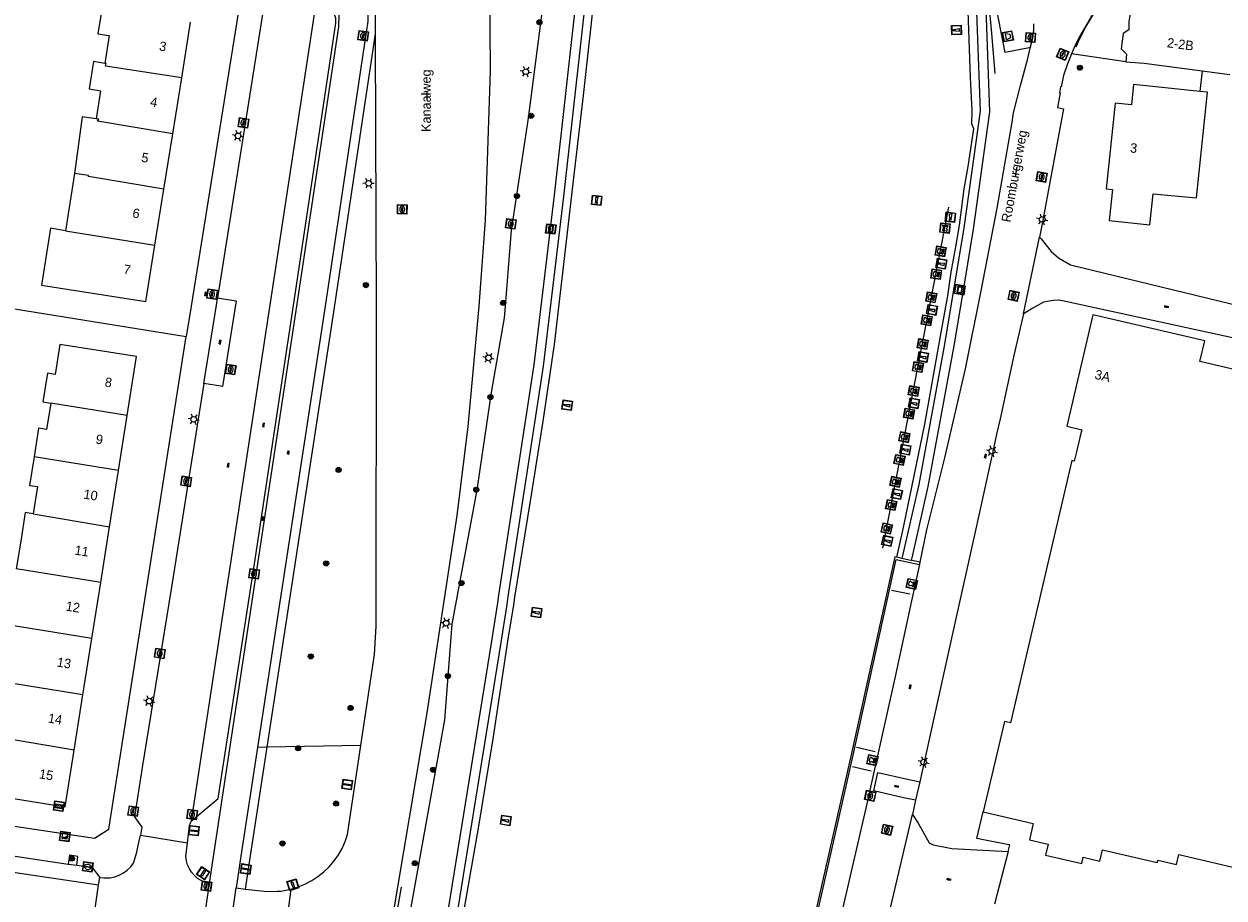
# Model space of a CAD drawing. Header units: metres. Extents: x 93870 to 95789, y 463036 to 464040.
# Tile 269 of 344: x 95146 to 95273, y 463187 to 463280. Entities that reach past the tile are written whole.
import ezdxf
from ezdxf.enums import TextEntityAlignment as Align

# ---------------------------------------------------------------- set-up
doc = ezdxf.new("R2010")
doc.units = ezdxf.units.M
doc.header["$LTSCALE"] = 25.4
for name, color, linetype in [('B_BEBOUWINGSGRENS_0', 1, 'Continuous'), ('B_TUSSENMUUR_0', 7, 'Continuous'), ('G_GRENS_ALGEMEEN_0', 7, 'Continuous'), ('Q_BIGGENRUG_LIJN_0', 7, 'Continuous'), ('Q_BOLDER_0', 7, 'Continuous'), ('Q_BOOM_0', 3, 'Continuous'), ('Q_BRANDKRAAN_0', 5, 'Continuous'), ('Q_CAI-KAST_0', 10, 'Continuous'), ('Q_CONTAINER_0', 7, 'Continuous'), ('Q_GELEIDEWERK_LIJN_0', 1, 'Continuous'), ('Q_INSPECTIE_OF_RIOOLPUT_0', 253, 'Continuous'), ('Q_KOLK_0', 254, 'Continuous'), ('Q_LICHTMAST_0', 2, 'Continuous'), ('Q_MEERPAAL_0', 7, 'Continuous'), ('Q_STRAATNAAMBORD_0', 7, 'Continuous'), ('Q_VERKEERSBORDPAAL_0', 40, 'Continuous'), ('Q_VERKLIKKER_TRANSPORTLEIDING_', 10, 'Continuous'), ('Q_WATERLEIDINGPUT_0', 5, 'Continuous'), ('S_GBKN_SYMBOOL_GV_GROOT_0', 7, 'Continuous'), ('S_GBKN_SYMBOOL_OV_GROOT_0', 7, 'Continuous'), ('T_CULTUURGRENS_0', 76, 'Continuous'), ('T_HAAG_0', 87, 'Continuous'), ('T_HEK_0', 57, 'Continuous'), ('T_HEK_LIJN_0', 6, 'Continuous'), ('T_MUUR_30CM_0', 10, 'Continuous'), ('V_WEGGRENS_0', 7, 'Continuous'), ('W_WATERGRENS_0', 5, 'Continuous'), ('Z_GBKN_HUISNUMMER_0', 252, 'Continuous'), ('Z_STRAATNAAM_0', 252, 'Continuous')]:
    doc.layers.add(name, color=color, linetype=linetype)
doc.layers.add('Q_PAAL_STEEN_0', color=7, linetype='Continuous', true_color=0xa97373)

# ---------------------------------------------------------------- blocks, each defined once
blk = doc.blocks.new('Q_CONTAINER')
for points in [[(-0.5, 0.5), (0.5, 0.5), (0.5, -0.5), (-0.5, -0.5)], [(-0.34, 0.2), (0.33, 0.2), (0.19, -0.25), (-0.2, -0.25)]]:
    blk.add_lwpolyline(points, close=True)
blk.add_lwpolyline([(-0.44, 0.46), (0.44, 0.46, -0.414214), (0.46, 0.44), (0.46, -0.44, -0.414214), (0.44, -0.46), (-0.44, -0.46, -0.414214), (-0.46, -0.44), (-0.46, 0.44), (-0.46, 0.44), (-0.46, 0.45), (-0.46, 0.45), (-0.46, 0.45), (-0.46, 0.45), (-0.46, 0.45), (-0.46, 0.45), (-0.46, 0.46), (-0.46, 0.46), (-0.46, 0.46), (-0.45, 0.46), (-0.45, 0.46), (-0.45, 0.46), (-0.45, 0.46), (-0.45, 0.46), (-0.45, 0.46), (-0.44, 0.46), (-0.44, 0.46)], format="xyb")
blk = doc.blocks.new('Q_STRAATNAAMBORD')
for points in [[(-0.5, 0.5), (0.5, 0.5), (0.5, -0.5), (-0.5, -0.5)], [(-0.37, 0.22), (0.36, 0.22), (0.36, -0.21), (-0.37, -0.21)]]:
    blk.add_lwpolyline(points, close=True)
for points in [[(-0.44, 0.46), (0.44, 0.46, -0.414214), (0.46, 0.44), (0.46, -0.44, -0.414214), (0.44, -0.46), (-0.44, -0.46, -0.414214), (-0.46, -0.44), (-0.46, 0.44), (-0.46, 0.44), (-0.46, 0.45), (-0.46, 0.45), (-0.46, 0.45), (-0.46, 0.45), (-0.46, 0.45), (-0.46, 0.45), (-0.46, 0.46), (-0.46, 0.46), (-0.46, 0.46), (-0.45, 0.46), (-0.45, 0.46), (-0.45, 0.46), (-0.45, 0.46), (-0.45, 0.46), (-0.45, 0.46), (-0.44, 0.46), (-0.44, 0.46)], [(-0.29, 0.16), (0.28, 0.16, -0.414214), (0.3, 0.14), (0.3, -0.13, -0.414214), (0.28, -0.16), (-0.29, -0.16, -0.414214), (-0.31, -0.13), (-0.31, 0.14), (-0.31, 0.14), (-0.31, 0.14), (-0.31, 0.14), (-0.31, 0.15), (-0.31, 0.15), (-0.31, 0.15), (-0.3, 0.15), (-0.3, 0.15), (-0.3, 0.15), (-0.3, 0.16), (-0.3, 0.16), (-0.3, 0.16), (-0.3, 0.16), (-0.29, 0.16), (-0.29, 0.16), (-0.29, 0.16), (-0.29, 0.16), (-0.29, 0.16)]]:
    blk.add_lwpolyline(points, format="xyb")
blk = doc.blocks.new('Q_VERKLIKKER_TRANSPORTLEIDING')
for points in [[(-0.5, 0.5), (0.5, 0.5), (0.5, -0.5), (-0.5, -0.5)], [(-0.37, 0.22), (0.36, 0.22), (0.36, -0.21), (-0.37, -0.21)]]:
    blk.add_lwpolyline(points, close=True)
for points in [[(-0.44, 0.46), (0.44, 0.46, -0.414214), (0.46, 0.44), (0.46, -0.44, -0.414214), (0.44, -0.46), (-0.44, -0.46, -0.414214), (-0.46, -0.44), (-0.46, 0.44), (-0.46, 0.44), (-0.46, 0.45), (-0.46, 0.45), (-0.46, 0.45), (-0.46, 0.45), (-0.46, 0.45), (-0.46, 0.45), (-0.46, 0.46), (-0.46, 0.46), (-0.46, 0.46), (-0.45, 0.46), (-0.45, 0.46), (-0.45, 0.46), (-0.45, 0.46), (-0.45, 0.46), (-0.45, 0.46), (-0.44, 0.46), (-0.44, 0.46)], [(-0.29, 0.16), (0.28, 0.16, -0.414214), (0.3, 0.14), (0.3, -0.13, -0.414214), (0.28, -0.16), (-0.29, -0.16, -0.414214), (-0.31, -0.13), (-0.31, 0.14), (-0.31, 0.14), (-0.31, 0.14), (-0.31, 0.14), (-0.31, 0.15), (-0.31, 0.15), (-0.31, 0.15), (-0.3, 0.15), (-0.3, 0.15), (-0.3, 0.15), (-0.3, 0.16), (-0.3, 0.16), (-0.3, 0.16), (-0.3, 0.16), (-0.29, 0.16), (-0.29, 0.16), (-0.29, 0.16), (-0.29, 0.16), (-0.29, 0.16)]]:
    blk.add_lwpolyline(points, format="xyb")
blk = doc.blocks.new('Q_CAI-KAST')
for points in [[(-0.5, 0.5), (0.5, 0.5), (0.5, -0.5), (-0.5, -0.5)], [(-0.26, 0.26), (0.25, 0.26), (0.25, 0.19), (-0.26, 0.19)], [(-0.26, 0.11), (0.25, 0.11), (0.25, -0.33), (-0.26, -0.33)]]:
    blk.add_lwpolyline(points, close=True)
blk.add_lwpolyline([(-0.44, 0.46), (0.44, 0.46, -0.414214), (0.46, 0.44), (0.46, -0.44, -0.414214), (0.44, -0.46), (-0.44, -0.46, -0.414214), (-0.46, -0.44), (-0.46, 0.44), (-0.46, 0.44), (-0.46, 0.45), (-0.46, 0.45), (-0.46, 0.45), (-0.46, 0.45), (-0.46, 0.45), (-0.46, 0.45), (-0.46, 0.46), (-0.46, 0.46), (-0.46, 0.46), (-0.45, 0.46), (-0.45, 0.46), (-0.45, 0.46), (-0.45, 0.46), (-0.45, 0.46), (-0.45, 0.46), (-0.44, 0.46), (-0.44, 0.46)], format="xyb")
blk.add_circle((-0.18, -0.03), 0.0354)
blk = doc.blocks.new('Q_LICHTMAST')
for points in [[(-0.26, 0.15), (-0.52, 0.3)], [(0, 0.3), (0, 0.6)], [(0.26, 0.15), (0.52, 0.3)], [(-0.26, -0.15), (-0.52, -0.3)], [(0, -0.3), (0, -0.6)], [(0.26, -0.15), (0.52, -0.3)]]:
    blk.add_lwpolyline(points)
blk.add_circle((0, 0), 0.3)
blk = doc.blocks.new('Q_VERKEERSBORDPAAL')
for points in [[(-0.5, 0.5), (0.5, 0.5), (0.5, -0.5), (-0.5, -0.5)], [(-0.08, 0.33), (0.07, 0.33), (0.07, -0.33), (-0.08, -0.33)]]:
    blk.add_lwpolyline(points, close=True)
blk.add_lwpolyline([(-0.44, 0.46), (0.44, 0.46, -0.414214), (0.46, 0.44), (0.46, -0.44, -0.414214), (0.44, -0.46), (-0.44, -0.46, -0.414214), (-0.46, -0.44), (-0.46, 0.44), (-0.46, 0.44), (-0.46, 0.45), (-0.46, 0.45), (-0.46, 0.45), (-0.46, 0.45), (-0.46, 0.45), (-0.46, 0.45), (-0.46, 0.46), (-0.46, 0.46), (-0.46, 0.46), (-0.45, 0.46), (-0.45, 0.46), (-0.45, 0.46), (-0.45, 0.46), (-0.45, 0.46), (-0.45, 0.46), (-0.44, 0.46), (-0.44, 0.46)], format="xyb")
blk = doc.blocks.new('Q_PAAL_STEEN')
for points in [[(-0.5, 0.5), (0.5, 0.5), (0.5, -0.5), (-0.5, -0.5)], [(-0.08, 0.33), (0.07, 0.33), (0.07, -0.33), (-0.08, -0.33)]]:
    blk.add_lwpolyline(points, close=True)
blk.add_lwpolyline([(-0.44, 0.46), (0.44, 0.46, -0.414214), (0.46, 0.44), (0.46, -0.44, -0.414214), (0.44, -0.46), (-0.44, -0.46, -0.414214), (-0.46, -0.44), (-0.46, 0.44), (-0.46, 0.44), (-0.46, 0.45), (-0.46, 0.45), (-0.46, 0.45), (-0.46, 0.45), (-0.46, 0.45), (-0.46, 0.45), (-0.46, 0.46), (-0.46, 0.46), (-0.46, 0.46), (-0.45, 0.46), (-0.45, 0.46), (-0.45, 0.46), (-0.45, 0.46), (-0.45, 0.46), (-0.45, 0.46), (-0.44, 0.46), (-0.44, 0.46)], format="xyb")
blk = doc.blocks.new('Q_KOLK')
blk.add_lwpolyline([(-0.5, 0.5), (0.5, 0.5), (0.5, -0.5), (-0.5, -0.5)], close=True)
for points in [[(-0.44, 0.46), (0.44, 0.46, -0.414214), (0.46, 0.44), (0.46, -0.44, -0.414214), (0.44, -0.46), (-0.44, -0.46, -0.414214), (-0.46, -0.44), (-0.46, 0.44, -0.414214), (-0.44, 0.46)], [(-0.34, 0.1, 0.380426), (-0.28, -0.18)], [(-0.01, 0.27, 0.240218), (-0.34, 0.1)], [(-0.19, 0.04, 0.853344), (-0.19, -0.03)], [(0.33, 0.11, 0.240191), (-0.01, 0.27)], [(0.18, -0.03, 0.849746), (0.18, 0.04)], [(0.27, -0.18, 0.380426), (0.33, 0.11)], [(-0.28, -0.18, 0.148452), (0.01, -0.26)], [(0.01, -0.26, 0.131742), (0.27, -0.18)]]:
    blk.add_lwpolyline(points, format="xyb")
for points in [[(-0.19, 0.04), (0.18, 0.04)], [(0.18, -0.03), (-0.19, -0.03)]]:
    blk.add_lwpolyline(points)
blk = doc.blocks.new('Q_INSPECTIE_OF_RIOOLPUT')
blk.add_lwpolyline([(-0.5, 0.5), (0.5, 0.5), (0.5, -0.5), (-0.5, -0.5)], close=True)
for points in [[(-0.44, 0.46), (0.44, 0.46, -0.414214), (0.46, 0.44), (0.46, -0.44, -0.414214), (0.44, -0.46), (-0.44, -0.46, -0.414214), (-0.46, -0.44), (-0.46, 0.44), (-0.46, 0.44), (-0.46, 0.45), (-0.46, 0.45), (-0.46, 0.45), (-0.46, 0.45), (-0.46, 0.45), (-0.46, 0.45), (-0.46, 0.46), (-0.46, 0.46), (-0.46, 0.46), (-0.45, 0.46), (-0.45, 0.46), (-0.45, 0.46), (-0.45, 0.46), (-0.45, 0.46), (-0.45, 0.46), (-0.44, 0.46), (-0.44, 0.46)], [(-0.34, 0.1, 0.380426), (-0.28, -0.18)], [(-0.01, 0.27, 0.240218), (-0.34, 0.1)], [(-0.19, 0.04, 0.853344), (-0.19, -0.03)], [(0.33, 0.11, 0.240191), (-0.01, 0.27)], [(0.18, -0.03, 0.849746), (0.18, 0.04)], [(0.27, -0.18, 0.380426), (0.33, 0.11)], [(-0.28, -0.18, 0.148452), (0.01, -0.26)], [(0.01, -0.26, 0.131742), (0.27, -0.18)]]:
    blk.add_lwpolyline(points, format="xyb")
for points in [[(-0.19, 0.04), (0.18, 0.04)], [(0.18, -0.03), (-0.19, -0.03)]]:
    blk.add_lwpolyline(points)
blk = doc.blocks.new('Q_BRANDKRAAN')
blk.add_lwpolyline([(-0.5, 0.5), (0.5, 0.5), (0.5, -0.5), (-0.5, -0.5)], close=True)
for points in [[(-0.44, 0.46), (0.44, 0.46, -0.414214), (0.46, 0.44), (0.46, -0.44, -0.414214), (0.44, -0.46), (-0.44, -0.46, -0.414214), (-0.46, -0.44), (-0.46, 0.44), (-0.46, 0.44), (-0.46, 0.45), (-0.46, 0.45), (-0.46, 0.45), (-0.46, 0.45), (-0.46, 0.45), (-0.46, 0.45), (-0.46, 0.46), (-0.46, 0.46), (-0.46, 0.46), (-0.45, 0.46), (-0.45, 0.46), (-0.45, 0.46), (-0.45, 0.46), (-0.45, 0.46), (-0.45, 0.46), (-0.44, 0.46), (-0.44, 0.46)], [(-0.34, 0.1, 0.380426), (-0.28, -0.18)], [(-0.01, 0.27, 0.240218), (-0.34, 0.1)], [(-0.19, 0.04, 0.853344), (-0.19, -0.03)], [(0.33, 0.11, 0.240191), (-0.01, 0.27)], [(0.18, -0.03, 0.849746), (0.18, 0.04)], [(0.27, -0.18, 0.380426), (0.33, 0.11)], [(-0.28, -0.18, 0.148452), (0.01, -0.26)], [(0.01, -0.26, 0.131742), (0.27, -0.18)]]:
    blk.add_lwpolyline(points, format="xyb")
for points in [[(-0.19, 0.04), (0.18, 0.04)], [(0.18, -0.03), (-0.19, -0.03)]]:
    blk.add_lwpolyline(points)
blk = doc.blocks.new('Q_WATERLEIDINGPUT')
blk.add_lwpolyline([(-0.5, 0.5), (0.5, 0.5), (0.5, -0.5), (-0.5, -0.5)], close=True)
for points in [[(-0.44, 0.46), (0.44, 0.46, -0.414214), (0.46, 0.44), (0.46, -0.44, -0.414214), (0.44, -0.46), (-0.44, -0.46, -0.414214), (-0.46, -0.44), (-0.46, 0.44), (-0.46, 0.44), (-0.46, 0.45), (-0.46, 0.45), (-0.46, 0.45), (-0.46, 0.45), (-0.46, 0.45), (-0.46, 0.45), (-0.46, 0.46), (-0.46, 0.46), (-0.46, 0.46), (-0.45, 0.46), (-0.45, 0.46), (-0.45, 0.46), (-0.45, 0.46), (-0.45, 0.46), (-0.45, 0.46), (-0.44, 0.46), (-0.44, 0.46)], [(-0.34, 0.1, 0.380426), (-0.28, -0.18)], [(-0.01, 0.27, 0.240218), (-0.34, 0.1)], [(-0.19, 0.04, 0.853344), (-0.19, -0.03)], [(0.33, 0.11, 0.240191), (-0.01, 0.27)], [(0.18, -0.03, 0.849746), (0.18, 0.04)], [(0.27, -0.18, 0.380426), (0.33, 0.11)], [(-0.28, -0.18, 0.148452), (0.01, -0.26)], [(0.01, -0.26, 0.131742), (0.27, -0.18)]]:
    blk.add_lwpolyline(points, format="xyb")
for points in [[(-0.19, 0.04), (0.18, 0.04)], [(0.18, -0.03), (-0.19, -0.03)]]:
    blk.add_lwpolyline(points)
blk = doc.blocks.new('Q_BOLDER')
for points in [[(-0.5, 0.5), (0.5, 0.5), (0.5, -0.5), (-0.5, -0.5)], [(-0.27, -0.2), (0.27, -0.2), (0.27, -0.3), (-0.27, -0.3)]]:
    blk.add_lwpolyline(points, close=True)
for points in [[(-0.44, 0.46), (0.44, 0.46, -0.414214), (0.46, 0.44), (0.46, -0.44, -0.414214), (0.44, -0.46), (-0.44, -0.46, -0.414214), (-0.46, -0.44), (-0.46, 0.44), (-0.46, 0.44), (-0.46, 0.45), (-0.46, 0.45), (-0.46, 0.45), (-0.46, 0.45), (-0.46, 0.45), (-0.46, 0.45), (-0.46, 0.46), (-0.46, 0.46), (-0.46, 0.46), (-0.45, 0.46), (-0.45, 0.46), (-0.45, 0.46), (-0.45, 0.46), (-0.45, 0.46), (-0.45, 0.46), (-0.44, 0.46), (-0.44, 0.46)], [(-0.23, 0.27, 0.439965), (-0.26, 0.19)], [(-0.15, 0.29, 0.109301), (-0.23, 0.27)], [(0.22, 0.27, 0.148019), (0.13, 0.29)], [(0.25, 0.19, 0.326045), (0.22, 0.27)], [(-0.27, -0.16, 0.309814), (-0.17, -0.02)], [(0.16, -0.02, 0.22667), (0.27, -0.16)]]:
    blk.add_lwpolyline(points, format="xyb")
for points in [[(-0.17, 0.03), (-0.26, 0.19)], [(-0.17, -0.02), (-0.17, 0.03)], [(-0.15, 0.29), (0.13, 0.29)], [(0.16, 0.03), (0.25, 0.19)], [(0.16, -0.02), (0.16, 0.03)], [(-0.27, -0.16), (0.27, -0.16)]]:
    blk.add_lwpolyline(points)
blk = doc.blocks.new('Q_BOOM')
for radius in [0.27, 0.18, 0.09]:
    blk.add_circle((0, 0), radius)
blk = doc.blocks.new('Q_MEERPAAL')
for points in [[(-0.5, 0.5), (0.5, 0.5), (0.5, -0.5), (-0.5, -0.5)], [(-0.08, 0.32), (0.07, 0.32), (0.07, 0.17), (-0.08, 0.17)]]:
    blk.add_lwpolyline(points, close=True)
blk.add_lwpolyline([(-0.44, 0.46), (0.44, 0.46, -0.414214), (0.46, 0.44), (0.46, -0.44, -0.414214), (0.44, -0.46), (-0.44, -0.46, -0.414214), (-0.46, -0.44), (-0.46, 0.44), (-0.46, 0.44), (-0.46, 0.45), (-0.46, 0.45), (-0.46, 0.45), (-0.46, 0.45), (-0.46, 0.45), (-0.46, 0.45), (-0.46, 0.46), (-0.46, 0.46), (-0.46, 0.46), (-0.45, 0.46), (-0.45, 0.46), (-0.45, 0.46), (-0.45, 0.46), (-0.45, 0.46), (-0.45, 0.46), (-0.44, 0.46), (-0.44, 0.46)], format="xyb")
for points in [[(-0.08, 0.12), (-0.14, -0.31)], [(-0.08, 0.12), (0.07, 0.12)], [(0.07, 0.12), (0.12, -0.31)], [(-0.14, -0.31), (0.12, -0.31)]]:
    blk.add_lwpolyline(points)
blk = doc.blocks.new('S_GBKN_SYMBOOL_OV_GROOT')
for points in [[(-0.21875, 0.0625), (0.21875, 0.0625)], [(-0.21875, 0), (0.21875, 0)], [(-0.1875, 0.0625), (-0.1875, 0)], [(-0.125, 0.09375), (-0.125, 0.0625)], [(-0.125, 0), (-0.125, -0.0625)], [(-0.0625, 0.0625), (-0.0625, 0)], [(0, 0.09375), (0, 0.0625)], [(0, 0), (0, -0.0625)], [(0.0625, 0.0625), (0.0625, 0)], [(0.125, 0.09375), (0.125, 0.0625)], [(0.125, 0), (0.125, -0.0625)], [(0.1875, 0.0625), (0.1875, 0)], [(-0.21875, -0.0625), (0.21875, -0.0625)], [(-0.1875, -0.0625), (-0.1875, -0.09375)], [(-0.0625, -0.0625), (-0.0625, -0.09375)], [(0.0625, -0.0625), (0.0625, -0.09375)], [(0.1875, -0.0625), (0.1875, -0.09375)]]:
    blk.add_lwpolyline(points)
blk = doc.blocks.new('S_GBKN_SYMBOOL_GV_GROOT')
for points in [[(-0.1875, 0.03125), (-0.09375, 0.09375)], [(-0.1875, -0.0625), (0.0625, 0.09375)], [(-0.1875, 0.09375), (0.125, -0.09375)], [(-0.1875, 0), (-0.03125, -0.09375)], [(-0.125, -0.09375), (0.1875, 0.09375)], [(-0.0625, 0.09375), (0.1875, -0.0625)], [(0.03125, -0.09375), (0.1875, 0)], [(0.09375, 0.09375), (0.1875, 0.03125)]]:
    blk.add_lwpolyline(points)

msp = doc.modelspace()

# ---------------------------------------------------------------- linework, layer by layer
at = {"layer": 'B_BEBOUWINGSGRENS_0'}
for p, q in [((95162.42, 463274.2), (95163.36, 463280.09)), ((95270.51, 463274.95), (95273.44, 463274.56)), ((95161.47, 463268.27), (95162.42, 463274.2)), ((95160.53, 463262.4), (95161.47, 463268.27)), ((95151.05, 463264.07), (95150.1, 463258)), ((95159.58, 463256.48), (95160.53, 463262.4)), ((95155.71, 463232.58), (95156.63, 463238.42)), ((95154.76, 463226.63), (95155.71, 463232.58)), ((95153.83, 463220.7), (95154.76, 463226.63)), ((95152.89, 463214.79), (95153.83, 463220.7)), ((95151.94, 463208.8), (95152.89, 463214.79)), ((95151.01, 463202.94), (95151.94, 463208.8))]:
    msp.add_line(p, q, dxfattribs=at)
for points in [[(95265.33, 463286.35), (95265.04, 463285.94), (95264.46, 463285), (95263.96, 463283.97), (95263.31, 463282.7), (95263, 463281.64), (95262.8, 463280.61), (95262.74, 463280.17), (95262.74, 463279.3), (95262.14, 463278.89), (95261.93, 463277.26), (95262.48, 463276.7), (95262.41, 463275.91)], [(95155.21, 463281.66), (95154.01, 463281.85), (95153.54, 463278.88), (95154.74, 463278.7), (95154.28, 463275.73)], [(95154.28, 463275.73), (95153.06, 463275.92), (95152.6, 463273.02), (95153.82, 463272.83), (95153.36, 463269.86)], [(95262.41, 463275.91), (95264.35, 463275.75), (95270.51, 463274.95)], [(95270.25, 463272.76), (95263.23, 463273.5), (95263, 463271.33), (95261.27, 463271.52), (95260.33, 463262.42), (95260.99, 463262.36), (95260.64, 463259.09), (95264.97, 463258.63), (95265.31, 463261.9)], [(95265.31, 463261.9), (95269.89, 463261.48), (95271.06, 463272.68), (95270.25, 463272.76)], [(95153.36, 463269.86), (95151.86, 463270.06), (95151.05, 463264.07)], [(95150.1, 463258), (95148.5, 463258.25), (95147.56, 463252.23), (95158.62, 463250.48), (95159.58, 463256.48)], [(95286.56, 463226.04), (95287.46, 463225.83), (95291.19, 463241.8), (95279.71, 463244.24), (95279.2, 463242.05), (95270.27, 463244.14), (95270.78, 463246.32), (95258.91, 463249.09), (95256.15, 463237.29), (95257.75, 463236.91), (95257.55, 463236.08), (95257.19, 463234.55), (95256.96, 463233.56), (95256.7, 463233.63), (95250.21, 463205.84), (95249.56, 463206), (95247.32, 463196.4)], [(95156.63, 463238.42), (95157.62, 463244.65), (95149.52, 463245.93), (95149.02, 463242.76)], [(95149.02, 463242.76), (95148.18, 463242.89), (95147.7, 463239.86), (95148.54, 463239.73)], [(95148.54, 463239.73), (95148.09, 463236.94), (95147.26, 463237.07), (95146.78, 463234.04)], [(95146.78, 463234.04), (95146.3, 463231.01), (95147.13, 463230.88), (95146.67, 463228)], [(95146.67, 463228), (95145.84, 463228.13), (95145.36, 463225.1), (95144.89, 463222.15)], [(95141.95, 463198.24), (95150.06, 463196.95), (95151.01, 463202.94)], [(95247.32, 463196.4), (95252.6, 463195.17), (95252.2, 463193.46), (95254.2, 463193), (95253.92, 463191.82), (95257.75, 463190.93), (95257.91, 463191.61), (95259.68, 463191.2), (95259.96, 463192.4), (95265.74, 463191.05), (95265.8, 463191.28), (95267.77, 463190.82), (95268.02, 463191.89), (95287.3, 463187.38)]]:
    msp.add_lwpolyline(points, dxfattribs=at)
at = {"layer": 'B_TUSSENMUUR_0'}
for p, q in [((95150.1, 463258), (95159.58, 463256.48)), ((95156.63, 463238.42), (95148.54, 463239.73)), ((95155.71, 463232.58), (95146.78, 463234.04)), ((95146.67, 463228), (95154.76, 463226.63)), ((95153.83, 463220.7), (95144.89, 463222.15)), ((95152.89, 463214.79), (95143.95, 463216.23)), ((95151.94, 463208.8), (95143.84, 463210.13))]:
    msp.add_line(p, q, dxfattribs=at)
for points in [[(95162.42, 463274.2), (95154.34, 463275.45), (95154.41, 463275.72), (95154.28, 463275.73)], [(95161.47, 463268.27), (95153.51, 463269.62), (95153.64, 463269.82), (95153.36, 463269.86)], [(95160.53, 463262.4), (95152.53, 463263.74), (95152.53, 463263.84), (95151.05, 463264.07)], [(95151.01, 463202.94), (95142.91, 463204.31), (95142.94, 463204.46)]]:
    msp.add_lwpolyline(points, dxfattribs=at)
at = {"layer": 'G_GRENS_ALGEMEEN_0'}
msp.add_line((95238.69, 463223.27), (95238.16, 463223.4), dxfattribs=at)
for points in [[(95159.54, 463052.15), (95164.53, 463066.81), (95169.38, 463082.95), (95173.1, 463096.68), (95179.79, 463125.46), (95185.88, 463154.5), (95191.3, 463183.77), (95196.22, 463214.13), (95196.88, 463218.4), (95197, 463219.24), (95200.72, 463243.64), (95202.89, 463261.63), (95206.66, 463295.53), (95207.18, 463297.35), (95210.23, 463304.16), (95211.59, 463306.61), (95212.66, 463310.45)], [(95245.83, 463302.22), (95246.97, 463270.66), (95246.08, 463264.09), (95245.26, 463258.3)], [(95245.26, 463258.3), (95243.21, 463245.99), (95240.48, 463231.09), (95238.69, 463223.27)], [(95239.67, 463223.04), (95239.45, 463223.08), (95238.69, 463223.27)], [(95240.62, 463222.88), (95239.76, 463223.05), (95239.67, 463223.04)], [(95249.94, 463192.2), (95250.14, 463192.9), (95249.84, 463192.96), (95246.64, 463193.59), (95247.32, 463196.4)]]:
    msp.add_lwpolyline(points, dxfattribs=at)
at = {"layer": 'Q_BIGGENRUG_LIJN_0'}
for p, q in [((95237.59, 463219.92), (95239.54, 463219.5)), ((95233.9, 463203.26), (95235.85, 463202.8)), ((95235.45, 463200.73), (95233.48, 463201.19))]:
    msp.add_line(p, q, dxfattribs=at)
at = {"layer": 'Q_GELEIDEWERK_LIJN_0'}
for p, q in [((95243.38, 463259.02), (95243.67, 463260.51)), ((95236.66, 463224.35), (95243.38, 463259.02))]:
    msp.add_line(p, q, dxfattribs=at)
at = {"layer": 'T_CULTUURGRENS_0'}
for p, q in [((95171.47, 463203.25), (95178.6, 463249.85)), ((95171.47, 463203.25), (95170.45, 463203.23)), ((95181.4, 463203.44), (95171.47, 463203.25))]:
    msp.add_line(p, q, dxfattribs=at)
for points in [[(95199.13, 463269.92), (95201.89, 463291.27), (95203.82, 463301.87), (95204.91, 463304.69), (95205.93, 463306.91), (95206.65, 463307.94)], [(95199.73, 463243.77), (95201.9, 463261.75), (95205.67, 463295.73), (95206.24, 463297.7), (95206.92, 463299.63), (95206.65, 463307.94)], [(95247.2, 463292.04), (95247.4, 463286.57), (95247.97, 463270.61), (95246.25, 463258.15), (95245.32, 463252.54), (95244.2, 463245.81)], [(95178.6, 463249.85), (95182.83, 463278.17), (95182.93, 463278.85)], [(95150, 463039.53), (95152.04, 463045.25), (95157.55, 463061.28), (95160, 463068.68), (95163.03, 463079.57), (95166.48, 463091.61), (95169.31, 463102.55), (95171.41, 463112.04), (95174.08, 463126.25), (95176.77, 463139.83), (95181.31, 463159.1), (95184.51, 463175.59), (95186.13, 463182.94), (95190.28, 463206.15), (95191.07, 463216.29), (95193.71, 463230.52), (95195.22, 463240.85), (95196.6, 463248.76), (95196.7, 463250), (95197.35, 463258.05), (95199.13, 463269.92)], [(95244.2, 463245.81), (95241.46, 463230.89), (95239.84, 463223.78), (95239.67, 463223.04)], [(95154.2, 463039.53), (95158.6, 463052.47), (95163.58, 463067.12), (95168.42, 463083.23), (95172.13, 463096.92), (95178.81, 463125.67), (95184.9, 463154.69), (95190.32, 463183.95), (95195.24, 463214.28), (95195.89, 463218.55), (95196.01, 463219.39), (95199.73, 463243.77)], [(95169.18, 463188.23), (95169.67, 463191.55), (95171.47, 463203.25)]]:
    msp.add_lwpolyline(points, dxfattribs=at)
at = {"layer": 'T_HAAG_0'}
msp.add_line((95143.6, 463249.88), (95162.9, 463246.77), dxfattribs=at)
at = {"layer": 'T_HEK_0'}
msp.add_line((95262.41, 463275.91), (95256.65, 463276.73), dxfattribs=at)
at = {"layer": 'T_HEK_LIJN_0'}
for p, q in [((95270.51, 463274.95), (95270.25, 463272.76)), ((95183.54, 463176.48), (95185.69, 463188.41))]:
    msp.add_line(p, q, dxfattribs=at)
for points in [[(95257.15, 463277.49), (95257.53, 463278.36), (95258.18, 463279.62), (95258.95, 463280.88), (95259.75, 463282.07), (95260.61, 463283.26), (95261.55, 463284.37), (95261.88, 463284.83), (95262.76, 463285.97), (95263.63, 463287.14), (95264.53, 463288.29), (95265.4, 463289.42), (95266.26, 463290.6), (95267.17, 463291.75), (95268.16, 463292.8), (95269.14, 463293.89), (95270.21, 463294.86), (95271.37, 463295.75), (95272.66, 463296.6)], [(95247.2, 463292.04), (95247.3, 463290.73), (95247.54, 463286.96), (95247.74, 463283.93), (95248.17, 463278.94), (95248.54, 463274.67)]]:
    msp.add_lwpolyline(points, dxfattribs=at)
at = {"layer": 'T_MUUR_30CM_0'}
msp.add_lwpolyline([(95169.69, 463301.14), (95170, 463299.94), (95170.24, 463298.72), (95170.39, 463297.48), (95170.47, 463296.24), (95170.47, 463295), (95170.39, 463293.75), (95170.23, 463292.52), (95163.41, 463250), (95162.9, 463246.77)], dxfattribs=at)
at = {"layer": 'V_WEGGRENS_0'}
for p, q in [((95171.74, 463285.88), (95166.2, 463250.9)), ((95251.59, 463249.2), (95253.28, 463257.32)), ((95166.08, 463250.1), (95166.2, 463250.9)), ((95164.76, 463241.82), (95166.08, 463250.1)), ((95292.64, 463242.53), (95255.72, 463250.55)), ((95154.69, 463194.57), (95162.9, 463246.77)), ((95240.56, 463222.62), (95240.62, 463222.88)), ((95179.99, 463194.01), (95181.4, 463203.44)), ((95239.29, 463199.87), (95240.58, 463199.59)), ((95240.58, 463199.59), (95240.15, 463197.63)), ((95240.15, 463197.63), (95238.85, 463197.91)), ((95240.15, 463197.63), (95239.82, 463196.14)), ((95236.58, 463182.34), (95239.82, 463196.14)), ((95158.04, 463193.95), (95163.03, 463193.13)), ((95141.52, 463192.18), (95150.4, 463190.88)), ((95249.94, 463192.2), (95248.51, 463186.64)), ((95153.61, 463188.64), (95131.63, 463191.86)), ((95150.4, 463190.88), (95151.29, 463190.75)), ((95152.81, 463183.22), (95153.61, 463188.64)), ((95153.61, 463188.64), (95153.73, 463189.44)), ((95165.31, 463188.81), (95164.03, 463180.1)), ((95166.88, 463179.5), (95168.19, 463188.35)), ((95168.19, 463188.35), (95169.18, 463188.23)), ((95173.98, 463188.21), (95172.55, 463177.53))]:
    msp.add_line(p, q, dxfattribs=at)
for points in [[(95272.65, 463298.68), (95271.96, 463297.96), (95271.29, 463297.2), (95270.62, 463296.47), (95269.99, 463295.68), (95269.37, 463294.9), (95268.23, 463293.26), (95268.28, 463293.2), (95267.74, 463292.57), (95266.99, 463291.69), (95264.37, 463288.34), (95261.92, 463285.12), (95260.8, 463283.64), (95258.88, 463280.92), (95257.45, 463278.44), (95256.97, 463277.49), (95256.65, 463276.73)], [(95195.33, 463297.02), (95195.22, 463290.79), (95195.02, 463284.2), (95195.08, 463274.89), (95194.57, 463259.1), (95193.89, 463250), (95192.73, 463237.24)], [(95182.93, 463278.85), (95182.93, 463278.93), (95182.9, 463286.13), (95182.9, 463286.93)], [(95178.87, 463285.13), (95179.14, 463283.59), (95179.03, 463279.59), (95174.56, 463250)], [(95181.59, 463285.81), (95182.06, 463283.69), (95182.12, 463280.2), (95181.94, 463279.02)], [(95252.3, 463277.33), (95252.16, 463277.37), (95249.64, 463276.9), (95248.91, 463280.68), (95248.43, 463283.62), (95248.3, 463285.16), (95248.55, 463285.31), (95248.68, 463285.38)], [(95163.45, 463195.44), (95176.78, 463283.06), (95177.09, 463283.43)], [(95174.24, 463250.08), (95178.74, 463280.01), (95178.74, 463280.54), (95178.6, 463280.92), (95177.09, 463283.43)], [(95252.3, 463277.33), (95252.58, 463278.41), (95252.66, 463279.27), (95252.66, 463279.93)], [(95181.94, 463279.02), (95181.84, 463278.32), (95177.61, 463250), (95170.45, 463203.23)], [(95181.4, 463203.44), (95182.84, 463213.08), (95183, 463216.08), (95183.05, 463250), (95182.93, 463278.3), (95182.93, 463278.85)], [(95240.62, 463222.88), (95241.33, 463226.3), (95243.23, 463233.94), (95245.42, 463243.37), (95247.1, 463251.62), (95248.78, 463260.37), (95250.36, 463269.5), (95250.53, 463270.5), (95251.25, 463273.37), (95252.02, 463276.26), (95252.3, 463277.33)], [(95256.65, 463276.73), (95256.23, 463275.7), (95255.83, 463274.43), (95255.58, 463273.24), (95255.51, 463273.25), (95255.38, 463272.62), (95255.45, 463272.6), (95255.18, 463271.06)], [(95255.18, 463271.06), (95255.82, 463270.93), (95254.51, 463263.9), (95253.54, 463258.71), (95253.28, 463257.32)], [(95253.28, 463257.32), (95253.46, 463257.13), (95254.51, 463255.8), (95254.74, 463255.59), (95255.27, 463255.11), (95256.57, 463254.37), (95274.58, 463250)], [(95166.2, 463250.9), (95167.93, 463250.6), (95168.19, 463250.55), (95166.75, 463241.5), (95166.54, 463241.54), (95164.76, 463241.82)], [(95255.72, 463250.55), (95255.27, 463250.63), (95254.71, 463250.59), (95253.71, 463250.43), (95252.57, 463249.8), (95251.59, 463249.2)], [(95163.45, 463195.44), (95166.26, 463197.82), (95166.31, 463198.07), (95170.13, 463222.71), (95174.24, 463250.08)], [(95174.56, 463250), (95165.53, 463190.25), (95165.31, 463188.81)], [(95251.59, 463249.2), (95250.57, 463244.77), (95249.09, 463238.05), (95248.73, 463236.44)], [(95164.76, 463241.82), (95161.29, 463220.02), (95158.24, 463201.11), (95157.41, 463195.88), (95158.19, 463194.79), (95158.04, 463193.95)], [(95192.73, 463237.24), (95191.54, 463227.83), (95188.38, 463206.91), (95183.43, 463177.5), (95179.52, 463156.97), (95175.62, 463137.88), (95171.74, 463120.21), (95166.76, 463099.35), (95161.68, 463080.52), (95158.78, 463070.95), (95152.59, 463052.32), (95149.44, 463043.33)], [(95248.73, 463236.44), (95248.4, 463234.9), (95246.45, 463226.09), (95244.3, 463216.4), (95242.46, 463208.1), (95240.58, 463199.59)], [(95216, 463126), (95214.69, 463126.32), (95215.51, 463129.4), (95221.16, 463150.61), (95224.87, 463165.21), (95229.37, 463183.99), (95233.53, 463202.4), (95238.08, 463223.14), (95240.56, 463222.62)], [(95240.56, 463222.62), (95239.73, 463218.78), (95237.95, 463210.56), (95235.74, 463200.63), (95235.3, 463198.69), (95235.09, 463197.71), (95232.24, 463185.34), (95229.74, 463174.59), (95229.61, 463173.97), (95227.75, 463166.33), (95224.43, 463153.14), (95221.02, 463140.19), (95217.12, 463125.7)], [(95170.45, 463203.23), (95168.68, 463191.7), (95168.19, 463188.35)], [(95238.85, 463197.91), (95235.71, 463198.62), (95236.13, 463200.57), (95239.29, 463199.87)], [(95128.87, 463197.25), (95153.17, 463193.62), (95154.69, 463194.57)], [(95239.82, 463196.14), (95240.43, 463195.22), (95241.59, 463193.11), (95242.01, 463192.93), (95243.98, 463192.51), (95249.94, 463192.2)], [(95163.03, 463193.13), (95163.25, 463194.98), (95163.33, 463195.26), (95163.45, 463195.44)], [(95153.73, 463189.44), (95154.17, 463189.4), (95154.84, 463189.42), (95155.33, 463189.53), (95155.8, 463189.71), (95156.24, 463189.95), (95156.65, 463190.24), (95157.02, 463190.58), (95157.29, 463190.96), (95157.66, 463192.15), (95157.81, 463192.86), (95158.04, 463193.95)], [(95173.98, 463188.21), (95174.74, 463188.45), (95175.47, 463188.75), (95176.18, 463189.12), (95176.84, 463189.56), (95177.46, 463190.05), (95178.03, 463190.6), (95178.55, 463191.21), (95179.01, 463191.85), (95179.4, 463192.54), (95179.73, 463193.26), (95179.99, 463194.01)], [(95165.31, 463188.81), (95164.88, 463188.93), (95164.47, 463189.12), (95164.09, 463189.36), (95163.75, 463189.66), (95163.46, 463190), (95163.22, 463190.38), (95163.04, 463190.8), (95162.92, 463191.23), (95162.86, 463191.67), (95163.03, 463193.13)], [(95151.29, 463190.75), (95151.42, 463191.69), (95150.52, 463191.82), (95150.4, 463190.88)], [(95151.29, 463190.75), (95152.94, 463190.5), (95153.73, 463189.44)], [(95169.18, 463188.23), (95171.15, 463188.01), (95172.2, 463187.97), (95172.56, 463187.99), (95172.92, 463188.02), (95173.28, 463188.07), (95173.63, 463188.13), (95173.98, 463188.21)]]:
    msp.add_lwpolyline(points, dxfattribs=at)
at = {"layer": 'W_WATERGRENS_0'}
for points in [[(95213.65, 463310.34), (95213.11, 463309.35), (95211.62, 463305.7), (95207.98, 463297.69), (95207.36, 463296.07), (95206.95, 463293.08), (95206.06, 463282.6), (95204.92, 463272.31), (95203.88, 463263.32)], [(95244.83, 463258.86), (95245.02, 463260.21), (95245.29, 463262.44), (95245.73, 463264.8), (95246.32, 463268.79), (95246.12, 463269.32), (95246.14, 463270.74), (95245.98, 463274.25), (95245.66, 463283.33), (95245.31, 463292.15), (95244.97, 463301.46), (95240.21, 463301.96), (95240.75, 463306.78)], [(95203.88, 463263.32), (95203.31, 463258.42), (95201.86, 463245.94), (95200.67, 463237.82), (95199.33, 463229.35), (95197.68, 463219.16), (95197.54, 463218.34), (95196.95, 463214.71), (95195.36, 463204.15), (95193.81, 463194.68), (95191.81, 463183.2), (95189.8, 463172.29), (95187.36, 463158.53), (95186.29, 463153.26)], [(95238.16, 463223.4), (95238.87, 463226.53), (95241.12, 463237.5), (95242.77, 463246.81), (95243.55, 463251.08), (95243.91, 463253.6), (95244.4, 463256.29), (95244.79, 463258.56), (95244.83, 463258.86)], [(95238.16, 463223.4), (95237.94, 463223.45), (95233.34, 463202.44), (95229.17, 463184.03), (95224.68, 463165.26), (95220.97, 463150.66), (95219.58, 463145.46), (95214.45, 463126.18)]]:
    msp.add_lwpolyline(points, dxfattribs=at)
at = {"layer": 'Z_STRAATNAAM_0'}
for p, q in [((95188.42, 463271.78), (95188.42, 463272.78)), ((95250.72, 463263.76), (95250.9, 463264.75))]:
    msp.add_line(p, q, dxfattribs=at)

# ---------------------------------------------------------------- block references
at = {"layer": 'Q_BOLDER_0'}
for p, rotation in [((95243.27, 463258.27), 173.7860616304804), ((95242.79, 463255.82), 79.83986801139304), ((95242.33, 463253.39), 81.72370283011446), ((95241.8, 463250.93), 79.6538018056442), ((95241.33, 463248.5), 79.6538018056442), ((95240.91, 463245.99), 79.9481600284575), ((95240.4, 463243.54), 79.9481600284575), ((95239.95, 463241.01), 79.9481600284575), ((95239.46, 463238.61), 79.9481600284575), ((95238.96, 463236.12), 78.42505284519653), ((95238.45, 463233.7), 78.42505284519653), ((95238.02, 463231.38), 78.42505284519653), ((95237.56, 463228.92), 78.42505284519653), ((95237.09, 463226.44), 77.14833178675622), ((95239.74, 463220.56), 77.76062635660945), ((95235.57, 463201.89), 77.4461664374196)]:
    msp.add_blockref('Q_BOLDER', p, dxfattribs=dict(at, rotation=rotation))
at = {"layer": 'Q_BOOM_0'}
for p, rotation in [((95200.3, 463280.09), 82.65043144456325), ((95257.56, 463275.27), 171.819709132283), ((95199.43, 463270.17), 82.65043144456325), ((95197.92, 463261.67), 81.45413121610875), ((95181.93, 463252.23), 90.23686682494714), ((95196.46, 463250.34), 85.34944310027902), ((95195.11, 463240.37), 81.6875882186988), ((95179.03, 463232.65), 81.29699160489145), ((95193.61, 463230.55), 81.6875882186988), ((95177.71, 463222.74), 81.29699160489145), ((95192.05, 463220.66), 79.48227492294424), ((95176.09, 463212.88), 81.29699160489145), ((95190.61, 463210.8), 85.55336357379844), ((95180.3, 463207.42), 81.5073236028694), ((95174.74, 463203.15), 1.10137352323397), ((95189.04, 463200.87), 79.86772476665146), ((95178.76, 463197.29), 81.50874994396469), ((95173.09, 463193.06), 81.2943104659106), ((95150.78, 463191.45), 82.28935723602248), ((95187.11, 463190.96), 79.86772476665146)]:
    msp.add_blockref('Q_BOOM', p, dxfattribs=dict(at, rotation=rotation))
at = {"layer": 'Q_BRANDKRAAN_0'}
for p, rotation in [((95253.51, 463263.7), 79.53163322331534), ((95170.08, 463221.63), 81.20999517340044)]:
    msp.add_blockref('Q_BRANDKRAAN', p, dxfattribs=dict(at, rotation=rotation))
at = {"layer": 'Q_CAI-KAST_0', "rotation": 171.5080954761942}
msp.add_blockref('Q_CAI-KAST', (95150.03, 463193.81), dxfattribs=at)
at = {"layer": 'Q_CONTAINER_0', "rotation": 100.8045062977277}
msp.add_blockref('Q_CONTAINER', (95249.92, 463278.6), dxfattribs=at)
at = {"layer": 'Q_INSPECTIE_OF_RIOOLPUT_0'}
for p, rotation in [((95185.77, 463260.26), 88.6567005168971), ((95197.27, 463258.72), 81.45413121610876), ((95250.53, 463251.1), 77.7678107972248), ((95167.6, 463243.29), 80.93468026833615), ((95237.12, 463194.52), 77.03522296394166)]:
    msp.add_blockref('Q_INSPECTIE_OF_RIOOLPUT', p, dxfattribs=dict(at, rotation=rotation))
at = {"layer": 'Q_KOLK_0'}
for p, rotation in [((95181.63, 463278.65), 81.48122513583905), ((95252.32, 463278.47), 84.82954422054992), ((95168.96, 463269.42), 80.99936806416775), ((95165.63, 463251.28), 80.99936806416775), ((95162.89, 463231.43), 80.95585658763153), ((95160.09, 463213.2), 80.84308321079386), ((95235.34, 463198.1), 77.69607644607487), ((95157.28, 463196.48), 80.95542063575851), ((95163.52, 463196.13), 81.34741652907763), ((95152.46, 463190.58), 171.6701937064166), ((95165.03, 463188.52), 81.63240927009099)]:
    msp.add_blockref('Q_KOLK', p, dxfattribs=dict(at, rotation=rotation))
at = {"layer": 'Q_LICHTMAST_0'}
for p, rotation in [((95198.86, 463274.85), 82.65043144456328), ((95168.38, 463268.05), 80.99936806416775), ((95182.21, 463263.02), 90.23686682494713), ((95253.56, 463259.2), 79.3730143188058), ((95194.91, 463244.52), 80.13174757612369), ((95163.68, 463238.01), 80.95585658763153), ((95248.23, 463234.62), 77.4643032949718), ((95190.42, 463216.4), 81.41031568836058), ((95158.96, 463208.14), 80.84308321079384), ((95241, 463201.68), 77.51682469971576)]:
    msp.add_blockref('Q_LICHTMAST', p, dxfattribs=dict(at, rotation=rotation))
at = {"layer": 'Q_MEERPAAL_0'}
for p, rotation in [((95244.48, 463279.28), 92.01728924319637), ((95206.36, 463261.21), 173.7860616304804), ((95243.84, 463259.43), 173.7860616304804), ((95242.88, 463254.49), 79.83986801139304), ((95241.88, 463249.61), 79.6538018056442), ((95240.94, 463244.62), 79.9481600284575), ((95203.24, 463239.5), 81.70112859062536), ((95239.98, 463239.71), 79.9481600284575), ((95239.06, 463234.8), 78.42505284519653), ((95238.16, 463230.09), 78.42505284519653), ((95237.15, 463225.13), 77.14833178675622), ((95199.99, 463217.54), 80.79146951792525), ((95196.74, 463195.5), 80.69865641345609)]:
    msp.add_blockref('Q_MEERPAAL', p, dxfattribs=dict(at, rotation=rotation))
at = {"layer": 'Q_PAAL_STEEN_0', "rotation": 17.13455111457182}
msp.add_blockref('Q_PAAL_STEEN', (95174.19, 463188.68), dxfattribs=at)
at = {"layer": 'Q_STRAATNAAMBORD_0', "rotation": 170.9620832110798}
msp.add_blockref('Q_STRAATNAAMBORD', (95149.4, 463197.01), dxfattribs=at)
at = {"layer": 'Q_VERKEERSBORDPAAL_0'}
for p, rotation in [((95179.95, 463199.3), 81.50874994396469), ((95163.72, 463194.41), 83.29916262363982), ((95169.2, 463190.35), 81.55799814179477), ((95164.68, 463189.91), 147.1576503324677)]:
    msp.add_blockref('Q_VERKEERSBORDPAAL', p, dxfattribs=dict(at, rotation=rotation))
at = {"layer": 'Q_VERKLIKKER_TRANSPORTLEIDING_'}
for p, rotation in [((95201.51, 463258.17), 83.14428003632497), ((95244.83, 463251.74), 80.55976826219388)]:
    msp.add_blockref('Q_VERKLIKKER_TRANSPORTLEIDING', p, dxfattribs=dict(at, rotation=rotation))
at = {"layer": 'Q_WATERLEIDINGPUT_0', "rotation": 67.5726393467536}
msp.add_blockref('Q_WATERLEIDINGPUT', (95255.73, 463276.69), dxfattribs=at)
at = {"layer": 'S_GBKN_SYMBOOL_GV_GROOT_0', "rotation": 81.40349985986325}
msp.add_blockref('S_GBKN_SYMBOOL_GV_GROOT', (95173.72, 463234.48), dxfattribs=at)
at = {"layer": 'S_GBKN_SYMBOOL_OV_GROOT_0'}
for p, rotation in [((95164.95, 463251.31), 80.99936806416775), ((95266.73, 463249.93), 167.7455341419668), ((95166.48, 463246.2), 80.95775694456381), ((95171.09, 463237.42), 81.4502942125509), ((95247.56, 463234.12), 77.4643032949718), ((95167.35, 463233.16), 81.34741652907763), ((95171, 463227.5), 81.45029421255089), ((95239.58, 463209.67), 77.44616643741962), ((95238.14, 463199.1), 167.4788693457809), ((95243.69, 463189.24), 168.0643974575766)]:
    msp.add_blockref('S_GBKN_SYMBOOL_OV_GROOT', p, dxfattribs=dict(at, rotation=rotation))

# ---------------------------------------------------------------- texts
at = {"layer": 'Z_GBKN_HUISNUMMER_0', "linetype": 'Continuous'}
for s, rotation, p in [('2-2B', 352.6, (95268.2, 463277.77)), ('3', 350.9, (95160.42, 463277.54)), ('4', 350.9, (95159.47, 463271.63)), ('3', 354, (95263.25, 463266.76)), ('5', 350.9, (95158.53, 463265.73)), ('6', 350.9, (95157.59, 463259.84)), ('7', 350.9, (95156.63, 463253.88)), ('3A', 346.8, (95259.96, 463242.62)), ('8', 351, (95154.66, 463241.93)), ('9', 351, (95153.7, 463235.89)), ('10', 351, (95152.77, 463229.99)), ('11', 351, (95151.83, 463224.06)), ('12', 351, (95150.89, 463218.13)), ('13', 351, (95149.95, 463212.19)), ('14', 351, (95149.01, 463206.26)), ('15', 351, (95148.07, 463200.34))]:
    msp.add_text(s, height=1, rotation=rotation, dxfattribs=at).set_placement(p, align=Align.MIDDLE)
at = {"layer": 'Z_STRAATNAAM_0', "linetype": 'Continuous'}
for s, rotation, p in [('Kanaalweg', 90, (95188.42, 463271.78)), ('Roomburgerweg', 79.69, (95250.72, 463263.76))]:
    msp.add_text(s, height=1, rotation=rotation, dxfattribs=at).set_placement(p, align=Align.MIDDLE)

doc.saveas('drawing.dxf')
